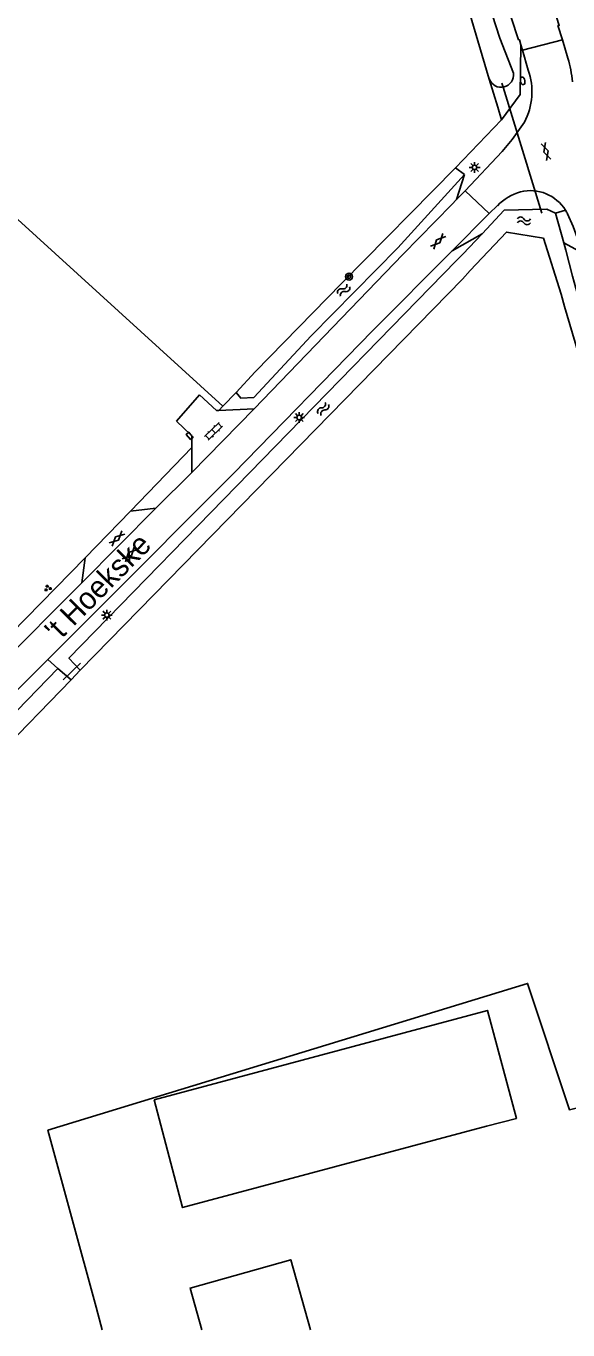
# Model space of a CAD drawing. Extents: x 136000 to 141000, y 400494 to 402006.
# Drawn here: x 137358.6 to 137420.8, y 400500 to 400649.5 of the extents above; entities that cross this region are included whole.
import ezdxf

# ---------------------------------------------------------------- set-up
doc = ezdxf.new("R2010")
doc.units = 0
for name, color, linetype in [('gg-afsc-erfafscheiding', 7, 'Continuous'), ('gg-anno-openbare ruimte label', 7, 'Continuous'), ('gg-bbg-bijgebouw', 7, 'Continuous'), ('gg-bbg-gedigitaliseerde bijgebouw', 7, 'Continuous'), ('gg-knt-bronhoudergrens', 7, 'Continuous'), ('gg-knt-verharding', 7, 'Continuous'), ('gg-kntw-bovenkant insteek waterloop', 7, 'Continuous'), ('gg-kwrk-duiker nz buis', 7, 'Continuous'), ('gt-grn-groengrens', 7, 'Continuous'), ('gt-grn-weggrens', 7, 'Continuous'), ('gt-symb-boom', 7, 'Continuous'), ('gt-symb-brandkraan', 7, 'Continuous'), ('gt-symb-gesloten verharding', 7, 'Continuous'), ('gt-symb-groenvak', 7, 'Continuous'), ('gt-symb-klinker verharding', 7, 'Continuous'), ('gt-symb-kolk', 7, 'Continuous'), ('gt-symb-lichtmast', 7, 'Continuous'), ('gt-symb-watersymbool', 7, 'Continuous')]:
    doc.layers.add(name, color=color, linetype=linetype)

# ---------------------------------------------------------------- blocks, each defined once
blk = doc.blocks.new('gt0-BR')
at = {"layer": 'gt-symb-brandkraan'}
for centre, radius, start, end in [((-0.24, 0), 0.206, 107.5669, 252.4331), ((0.6, -2.66), 3, 106.892, 107.5669), ((0, -0.69), 0.938, 73.108, 106.892), ((-0.6, -2.66), 3, 72.4331, 73.108), ((0.24, 0), 0.206, 287.567, 72.4331), ((0.6, 2.66), 3, 252.4331, 253.108), ((0, 0.69), 0.938, 253.108, 286.8921), ((-0.6, 2.66), 3, 286.8921, 287.567)]:
    blk.add_arc(centre, radius, start, end, dxfattribs=at)
blk = doc.blocks.new('gt0-WA')
at = {"layer": 'gt-symb-watersymbool'}
for centre, start, end in [((-0.32, 0.02), 28.0725, 151.9275), ((0.43, 0.42), 208.0725, 331.9275), ((-0.32, -0.43), 28.0725, 151.9275), ((0.43, -0.03), 208.0725, 331.9275)]:
    blk.add_arc(centre, 0.425, start, end, dxfattribs=at)
blk = doc.blocks.new('gt0-GESVH1')
at = {"layer": 'gt-symb-gesloten verharding'}
for p, q in [((-0.99, -0.26), (0.01, 0.24)), ((0.01, -0.26), (-0.99, 0.24)), ((0.01, 0.24), (1.01, -0.26)), ((1.01, 0.24), (0.01, -0.26))]:
    blk.add_line(p, q, dxfattribs=at)
blk = doc.blocks.new('gt0-LMAST')
at = {"layer": 'gt-symb-lichtmast'}
for p, q in [((-0.18, 0.17), (-0.45, 0.44)), ((-0.01, 0.25), (-0.01, 0.62)), ((0.17, 0.17), (0.44, 0.44)), ((-0.26, 0), (-0.63, 0)), ((-0.18, -0.18), (-0.45, -0.45)), ((-0.01, -0.25), (-0.01, -0.63)), ((0.44, -0.45), (0.17, -0.18)), ((0.24, 0), (0.62, 0))]:
    blk.add_line(p, q, dxfattribs=at)
blk.add_circle((-0.01, 0), 0.25, dxfattribs=at)
blk = doc.blocks.new('gt0-KL1')
at = {"layer": 'gt-symb-klinker verharding'}
for p, q in [((-1.15, 0.3), (1.15, 0.3)), ((-1, -0.3), (-1, 0.3)), ((-0.5, 0.3), (-0.5, 0.45)), ((0, -0.3), (0, 0.3)), ((0.5, 0.3), (0.5, 0.45)), ((1, -0.3), (1, 0.3)), ((-1.15, -0.3), (1.15, -0.3)), ((-0.5, -0.45), (-0.5, -0.3)), ((0.5, -0.45), (0.5, -0.3))]:
    blk.add_line(p, q, dxfattribs=at)
blk = doc.blocks.new('gt0-BOOM')
at = {"layer": 'gt-symb-boom'}
for radius in [0.4, 0.2]:
    blk.add_circle((0, 0), radius, dxfattribs=at)
blk = doc.blocks.new('gt0-GRVAK')
at = {"layer": 'gt-symb-groenvak'}
for p, q in [((-0.11, 0.19), (-0.23, 0.24)), ((-0.18, 0.15), (0.09, 0.15)), ((-0.09, 0.21), (-0.16, 0.32)), ((-0.05, 0.21), (-0.05, 0.39)), ((0, 0.21), (0.06, 0.32)), ((0.02, 0.19), (0.13, 0.24)), ((0.26, -0.05), (0.2, 0.06)), ((0.3, -0.05), (0.3, 0.13)), ((0.35, -0.05), (0.41, 0.06)), ((-0.24, -0.23), (-0.36, -0.18)), ((-0.32, -0.26), (-0.05, -0.26)), ((-0.23, -0.21), (-0.29, -0.09)), ((-0.18, -0.2), (-0.18, -0.02)), ((-0.14, -0.21), (-0.07, -0.09)), ((-0.12, -0.23), (0, -0.18)), ((0.24, -0.07), (0.12, -0.02)), ((0.17, -0.11), (0.44, -0.11)), ((0.37, -0.07), (0.49, -0.02))]:
    blk.add_line(p, q, dxfattribs=at)
blk = doc.blocks.new('gt0-KOLK')
at = {"layer": 'gt-symb-kolk'}
blk.add_lwpolyline([(0, 0), (0.38, 0), (0.38, 0.4), (-0.38, 0.4), (-0.38, 0), (0, 0)], dxfattribs=at)

msp = doc.modelspace()

# ---------------------------------------------------------------- linework, layer by layer
at = {"layer": 'gg-afsc-erfafscheiding'}
msp.add_line((137364.82, 400575.63), (137363.79, 400574.54), dxfattribs=at)
at = {"layer": 'gg-bbg-bijgebouw'}
msp.add_lwpolyline([(137373.32, 400526.4), (137376.58, 400514.03), (137411.42, 400523.35), (137414.86, 400524.24), (137411.54, 400536.63), (137373.32, 400526.4)], dxfattribs=at)
at = {"layer": 'gg-bbg-gedigitaliseerde bijgebouw'}
msp.add_lwpolyline([(137378.79, 400500), (137377.43, 400504.79), (137388.98, 400508.05), (137391.25, 400500)], dxfattribs=at)
at = {"layer": 'gg-knt-bronhoudergrens'}
msp.add_line((137366.85, 400501.89), (137367.36, 400500), dxfattribs=at)
for points in [[(137381.21, 400605.93), (137335.87, 400647.17), (137327.02, 400637.64), (137315.5, 400648.36), (137311.43, 400652.43)], [(137445.84, 400531.51), (137420.94, 400525.24), (137416.15, 400539.74), (137361.14, 400522.9), (137366.65, 400502.62), (137366.85, 400501.89)]]:
    msp.add_lwpolyline(points, dxfattribs=at)
at = {"layer": 'gg-knt-verharding'}
for p, q in [((137420.14, 400647.92), (137415.57, 400646.75)), ((137420.14, 400647.92), (137420.77, 400645.81)), ((137415.57, 400646.75), (137415.39, 400647.35)), ((137415.57, 400646.75), (137416.22, 400644.45)), ((137408.01, 400629.62), (137408.98, 400630.6)), ((137408.98, 400630.6), (137411.74, 400628)), ((137411.74, 400628), (137412.69, 400628.91)), ((137411.74, 400628), (137407.48, 400623.72)), ((137384.78, 400605.61), (137377.65, 400598.33)), ((137380.73, 400605.44), (137384.78, 400605.61)), ((137377.65, 400598.33), (137377.65, 400601.18)), ((137373.51, 400594.21), (137377.65, 400598.33)), ((137373.51, 400594.21), (137365.03, 400585.68)), ((137370.6, 400593.88), (137373.51, 400594.21)), ((137365.42, 400588.52), (137370.6, 400593.88)), ((137365.03, 400585.68), (137365.42, 400588.52)), ((137352.75, 400573.39), (137365.03, 400585.68))]:
    msp.add_line(p, q, dxfattribs=at)
for points in [[(137411, 400676.53), (137414.51, 400666.04), (137419.77, 400649.58), (137419.63, 400649.55), (137420.14, 400647.92)], [(137415.39, 400647.35), (137415.21, 400647.94), (137415.12, 400647.94), (137408.64, 400667.65)], [(137408.98, 400630.6), (137413.22, 400635.11), (137414.37, 400636.51), (137415.78, 400638.47)], [(137384.78, 400605.61), (137401.85, 400623.32), (137407.45, 400629.05), (137408.01, 400629.62)], [(137422.48, 400623.45), (137421.37, 400626.53), (137420.73, 400627.97)], [(137407.48, 400623.72), (137398.36, 400614.55), (137382.4, 400598.19), (137366.98, 400582.73), (137361.12, 400576.86)], [(137378.5, 400607.22), (137380.46, 400605.43), (137380.73, 400605.44)], [(137377.65, 400601.18), (137377.65, 400602.54), (137377.54, 400602.65), (137375.87, 400604.18)], [(137286.14, 400500), (137290.4, 400504.38), (137309.38, 400523.91), (137353.57, 400569.29), (137361.12, 400576.86)]]:
    msp.add_lwpolyline(points, dxfattribs=at)
for centre, radius, start, end in [((137407.24, 400641.79), 14.12, 5.4023, 16.5191), ((137409.21, 400641.96), 7.44, 332.0734, 19.5893), ((137417.17, 400624.49), 6.29, 106.8741, 135.3959), ((137416.46, 400625.9), 4.74, 31.5386, 103.6654), ((137416.65, 400626), 4.52, 25.7204, 31.7319)]:
    msp.add_arc(centre, radius, start, end, dxfattribs=at)
at = {"layer": 'gg-kntw-bovenkant insteek waterloop'}
for p, q in [((137405.44, 400664.68), (137411.76, 400643.41)), ((137407.88, 400633.24), (137408.91, 400632.49)), ((137419.34, 400628.04), (137420.3, 400624.64)), ((137408.72, 400623.34), (137410.94, 400625.69)), ((137420.3, 400624.64), (137420.54, 400623.79)), ((137288.52, 400500), (137362.27, 400575.84)), ((137362.27, 400575.84), (137363.79, 400574.54)), ((137291.31, 400500), (137363.79, 400574.54))]:
    msp.add_line(p, q, dxfattribs=at)
for points in [[(137414.53, 400644.1), (137412.97, 400648.12), (137411.19, 400653.57), (137407.68, 400665.34), (137405.44, 400664.68)], [(137382.71, 400607.5), (137384.92, 400609.84), (137394.84, 400620.04), (137407.88, 400633.24)], [(137408.91, 400632.49), (137401.25, 400624.09), (137391.33, 400613.98)], [(137410.94, 400625.69), (137413.48, 400628.38), (137418.35, 400628.51), (137419.34, 400628.04)], [(137409.55, 400621.46), (137413.72, 400625.88), (137417.96, 400625.17), (137419.99, 400618.77)], [(137364.82, 400575.63), (137363.54, 400577.03), (137407.97, 400622.6), (137408.72, 400623.34)], [(137420.54, 400623.79), (137421.28, 400620.84), (137426.06, 400603.62), (137424.6, 400603.15)], [(137364.82, 400575.63), (137408.68, 400620.49), (137409.55, 400621.46)], [(137419.99, 400618.77), (137420.38, 400617.34), (137424.6, 400603.15)], [(137391.33, 400613.98), (137384.75, 400606.92), (137383.25, 400606.84), (137382.71, 400607.5)]]:
    msp.add_lwpolyline(points, dxfattribs=at)
msp.add_arc((137413.11, 400643.91), 1.43, 200.2313, 7.6363, dxfattribs=at)
at = {"layer": 'gg-kwrk-duiker nz buis'}
msp.add_line((137364.86, 400576.47), (137362.87, 400574.53), dxfattribs=at)
msp.add_lwpolyline([(137417.78, 400628.05), (137413.35, 400642.5), (137413.21, 400642.97)], dxfattribs=at)
at = {"layer": 'gt-grn-groengrens'}
for p, q in [((137412.72, 400640.22), (137411.76, 400643.41)), ((137413.16, 400638.74), (137412.72, 400640.22)), ((137407.88, 400633.24), (137413.16, 400638.74)), ((137408.01, 400629.62), (137408.91, 400632.49)), ((137419.34, 400628.04), (137420.5, 400628.38)), ((137410.94, 400625.69), (137407.48, 400623.72)), ((137422.48, 400623.45), (137420.3, 400624.64)), ((137381.21, 400605.93), (137382.71, 400607.5)), ((137380.73, 400605.44), (137381.21, 400605.93)), ((137370.6, 400593.88), (137377.65, 400601.18)), ((137350.85, 400573.69), (137365.42, 400588.52)), ((137362.27, 400575.84), (137361.12, 400576.86))]:
    msp.add_line(p, q, dxfattribs=at)
msp.add_lwpolyline([(137413.16, 400638.74), (137415.31, 400641.66), (137415.39, 400647.35)], dxfattribs=at)
at = {"layer": 'gt-grn-weggrens'}
msp.add_line((137375.87, 400604.18), (137378.5, 400607.22), dxfattribs=at)

# ---------------------------------------------------------------- block references
at = {"layer": 'gt-symb-boom'}
msp.add_blockref('gt0-BOOM', (137395.67, 400620.77), dxfattribs=at)
at = {"layer": 'gt-symb-brandkraan', "rotation": 101.24252570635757}
msp.add_blockref('gt0-BR', (137415.58, 400643.22), dxfattribs=at)
at = {"layer": 'gt-symb-gesloten verharding'}
for p, rotation in [((137418.26, 400635.12), -72.30769910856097), ((137405.88, 400624.81), 46.053410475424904), ((137369.08, 400590.75), -136.25681831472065), ((137370.53, 400588.96), 45.486232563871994)]:
    msp.add_blockref('gt0-GESVH1', p, dxfattribs=dict(at, rotation=rotation))
at = {"layer": 'gt-symb-groenvak'}
msp.add_blockref('gt0-GRVAK', (137361.1, 400585.05), dxfattribs=at)
at = {"layer": 'gt-symb-klinker verharding', "rotation": 44.189646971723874}
msp.add_blockref('gt0-KL1', (137380.14, 400603.04), dxfattribs=at)
at = {"layer": 'gt-symb-kolk', "rotation": 132.2852483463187}
msp.add_blockref('gt0-KOLK', (137377.54, 400602.65), dxfattribs=at)
at = {"layer": 'gt-symb-lichtmast'}
for p in [(137410.07, 400633.29), (137389.96, 400604.62), (137367.9, 400581.96)]:
    msp.add_blockref('gt0-LMAST', p, dxfattribs=at)
at = {"layer": 'gt-symb-watersymbool'}
msp.add_blockref('gt0-WA', (137415.67, 400627.17), dxfattribs=at)
for p, rotation in [((137395.01, 400619.18), 45.648297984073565), ((137392.67, 400605.56), 57.374964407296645)]:
    msp.add_blockref('gt0-WA', p, dxfattribs=dict(at, rotation=rotation))

# ---------------------------------------------------------------- texts
at = {"layer": 'gg-anno-openbare ruimte label'}
msp.add_text("'t Hoekske", height=2.5, rotation=45.5, dxfattribs=at).set_placement((137362.3, 400578.78))

doc.saveas('drawing.dxf')
